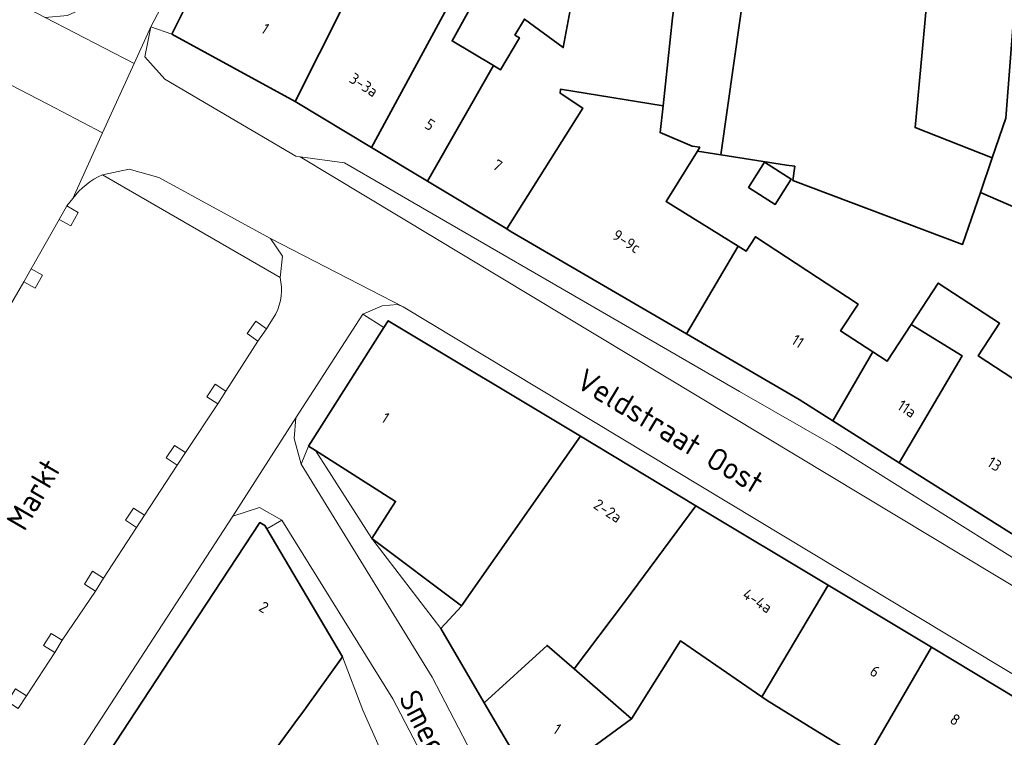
# Model space of a CAD drawing. Extents: x 184422 to 188298, y 343471 to 350189.
# Tile 426 of 513: x 187113 to 187192, y 349142 to 349200. Entities that reach past the tile are written whole.
import ezdxf
from ezdxf.enums import TextEntityAlignment as Align

# ---------------------------------------------------------------- set-up
doc = ezdxf.new("R2010")
doc.units = 0
for name, color, linetype, lineweight in [('B-WA-GR-BEPLANTING_CULTUUR_HEESTERS-GV', 252, 'Continuous', 18), ('B-WA-OG-TERREIN_ERF-GV', 252, 'Continuous', 18), ('B-WA-OG-TOPOGRAFIE-T18', 252, 'Continuous', 18), ('B-WA-VH-VERHARDING_OPEN-GV', 252, 'Continuous', 18), ('B-WA-VH-VERHARDING_SIERBESTRATING-GV', 252, 'Continuous', 18), ('B-WA-VH-VERHARDING_STRAATBAKSTEEN-GV', 252, 'Continuous', 18), ('B-WE-OG-BEBOUWING-GV', 250, 'Continuous', 35), ('B-WE-OG-BEBOUWING-T18', 10, 'Continuous', 18)]:
    doc.layers.add(name, color=color, linetype=linetype, lineweight=lineweight)
doc.styles.add('NLCS-ISO-M1000-T18', font='NLCS-ISO.ttf', dxfattribs={"height": 1.8})
doc.styles.add('NLCS-ISO-M500-T18', font='NLCS-ISO.ttf', dxfattribs={"height": 0.9})

msp = doc.modelspace()

# ---------------------------------------------------------------- linework, layer by layer
at = {"layer": 'B-WA-GR-BEPLANTING_CULTUUR_HEESTERS-GV', "flags": 128}
for points in [[(187116.423, 349184.774), (187115.817, 349183.696), (187116.733, 349183.182), (187117.339, 349184.26)], [(187116.423, 349184.774), (187115.817, 349183.696), (187116.733, 349183.182), (187117.339, 349184.26)], [(187116.423, 349184.774), (187115.817, 349183.696), (187116.733, 349183.182), (187117.339, 349184.26)], [(187113.55, 349179.72), (187112.969, 349178.68), (187113.886, 349178.169), (187114.466, 349179.208)], [(187113.55, 349179.72), (187112.969, 349178.68), (187113.886, 349178.169), (187114.466, 349179.208)], [(187113.55, 349179.72), (187112.969, 349178.68), (187113.886, 349178.169), (187114.466, 349179.208)], [(187131.774, 349173.901), (187132.48, 349174.898), (187131.622, 349175.505), (187130.917, 349174.507)], [(187131.774, 349173.901), (187132.48, 349174.898), (187131.622, 349175.505), (187130.917, 349174.507)], [(187131.774, 349173.901), (187132.48, 349174.898), (187131.622, 349175.505), (187130.917, 349174.507)], [(187128.556, 349168.853), (187129.225, 349169.886), (187128.344, 349170.457), (187127.675, 349169.423)], [(187128.556, 349168.853), (187129.225, 349169.886), (187128.344, 349170.457), (187127.675, 349169.423)], [(187128.556, 349168.853), (187129.225, 349169.886), (187128.344, 349170.457), (187127.675, 349169.423)], [(187125.297, 349163.938), (187125.968, 349164.939), (187125.096, 349165.524), (187124.424, 349164.522)], [(187125.297, 349163.938), (187125.968, 349164.939), (187125.096, 349165.524), (187124.424, 349164.522)], [(187125.297, 349163.938), (187125.968, 349164.939), (187125.096, 349165.524), (187124.424, 349164.522)], [(187122.025, 349158.929), (187122.662, 349159.908), (187121.782, 349160.481), (187121.145, 349159.501)], [(187122.025, 349158.929), (187122.662, 349159.908), (187121.782, 349160.481), (187121.145, 349159.501)], [(187122.025, 349158.929), (187122.662, 349159.908), (187121.782, 349160.481), (187121.145, 349159.501)], [(187117.842, 349154.365), (187118.733, 349153.809), (187119.385, 349154.853), (187118.494, 349155.409)], [(187117.842, 349154.365), (187118.733, 349153.809), (187119.385, 349154.853), (187118.494, 349155.409)], [(187117.842, 349154.365), (187118.733, 349153.809), (187119.385, 349154.853), (187118.494, 349155.409)], [(187115.45, 349148.869), (187116.059, 349149.851), (187115.166, 349150.404), (187114.558, 349149.422)], [(187115.45, 349148.869), (187116.059, 349149.851), (187115.166, 349150.404), (187114.558, 349149.422)], [(187115.45, 349148.869), (187116.059, 349149.851), (187115.166, 349150.404), (187114.558, 349149.422)], [(187111.641, 349144.94), (187112.52, 349144.366), (187113.181, 349145.379), (187112.302, 349145.953)], [(187111.641, 349144.94), (187112.52, 349144.366), (187113.181, 349145.379), (187112.302, 349145.953)], [(187111.641, 349144.94), (187112.52, 349144.366), (187113.181, 349145.379), (187112.302, 349145.953)]]:
    msp.add_lwpolyline(points, close=True, dxfattribs=at)
at = {"layer": 'B-WA-OG-TERREIN_ERF-GV', "flags": 128}
for points in [[(187147.411, 349198.045), (187150.737, 349196.063), (187151.296, 349195.73), (187152.825, 349198.297), (187152.46, 349198.514), (187153.227, 349199.802), (187156.353, 349197.512), (187156.9, 349200.517), (187157.795, 349205.436), (187156.012, 349205.753), (187155.906, 349205.332), (187141.992, 349207.385), (187140.489, 349204.966), (187140.671, 349204.869), (187147.344, 349201.296), (187148.777, 349200.529)], [(187147.411, 349198.045), (187150.737, 349196.063), (187151.296, 349195.73), (187152.825, 349198.297), (187152.46, 349198.514), (187153.227, 349199.802), (187156.353, 349197.512), (187156.9, 349200.517), (187157.795, 349205.436), (187156.012, 349205.753), (187155.906, 349205.332), (187141.992, 349207.385), (187140.489, 349204.966), (187140.671, 349204.869), (187147.344, 349201.296), (187148.777, 349200.529)], [(187147.411, 349198.045), (187150.737, 349196.063), (187151.296, 349195.73), (187152.825, 349198.297), (187152.46, 349198.514), (187153.227, 349199.802), (187156.353, 349197.512), (187156.9, 349200.517), (187157.795, 349205.436), (187156.012, 349205.753), (187155.906, 349205.332), (187141.992, 349207.385), (187140.489, 349204.966), (187140.671, 349204.869), (187147.344, 349201.296), (187148.777, 349200.529)], [(187142.869, 349161.016), (187136.413, 349165.124), (187140.963, 349158.024)], [(187142.869, 349161.016), (187136.413, 349165.124), (187140.963, 349158.024)], [(187142.869, 349161.016), (187136.413, 349165.124), (187140.963, 349158.024)], [(187140.963, 349158.024), (187146.492, 349150.8), (187148.16, 349152.604), (187148.174, 349152.619)], [(187140.963, 349158.024), (187146.492, 349150.8), (187148.16, 349152.604), (187148.174, 349152.619)], [(187140.963, 349158.024), (187146.492, 349150.8), (187148.16, 349152.604), (187148.174, 349152.619)]]:
    msp.add_lwpolyline(points, close=True, dxfattribs=at)
for points in [[(187185.667, 349202.128), (187185.21, 349197.149), (187184.653, 349191.077), (187190.846, 349188.645), (187191.937, 349191.842), (187192.699, 349201.554)], [(187185.667, 349202.128), (187185.21, 349197.149), (187184.653, 349191.077), (187190.846, 349188.645), (187191.937, 349191.842), (187192.699, 349201.554)], [(187185.667, 349202.128), (187185.21, 349197.149), (187184.653, 349191.077), (187190.846, 349188.645), (187191.937, 349191.842), (187192.699, 349201.554)], [(187197.199, 349182.696), (187189.899, 349185.868), (187188.473, 349181.687), (187174.808, 349186.829), (187174.965, 349187.96), (187174.315, 349188.062), (187169.026, 349188.895), (187167.137, 349189.192), (187164.618, 349185.128), (187170.426, 349181.529), (187171.053, 349181.14), (187171.807, 349182.292), (187180.07, 349176.89), (187178.658, 349174.73), (187181.255, 349173.032), (187182.402, 349172.282), (187184.332, 349175.234), (187186.516, 349178.575), (187191.452, 349175.348), (187189.734, 349172.721), (187198.699, 349166.861)], [(187197.199, 349182.696), (187189.899, 349185.868), (187188.473, 349181.687), (187174.808, 349186.829), (187174.965, 349187.96), (187174.315, 349188.062), (187169.026, 349188.895), (187167.137, 349189.192), (187164.618, 349185.128), (187170.426, 349181.529), (187171.053, 349181.14), (187171.807, 349182.292), (187180.07, 349176.89), (187178.658, 349174.73), (187181.255, 349173.032), (187182.402, 349172.282), (187184.332, 349175.234), (187186.516, 349178.575), (187191.452, 349175.348), (187189.734, 349172.721), (187198.699, 349166.861)], [(187197.199, 349182.696), (187189.899, 349185.868), (187188.473, 349181.687), (187174.808, 349186.829), (187174.965, 349187.96), (187174.315, 349188.062), (187169.026, 349188.895), (187167.137, 349189.192), (187164.618, 349185.128), (187170.426, 349181.529), (187171.053, 349181.14), (187171.807, 349182.292), (187180.07, 349176.89), (187178.658, 349174.73), (187181.255, 349173.032), (187182.402, 349172.282), (187184.332, 349175.234), (187186.516, 349178.575), (187191.452, 349175.348), (187189.734, 349172.721), (187198.699, 349166.861)], [(187180.65, 349140.158), (187176.471, 349142.706), (187172.754, 349145.008), (187172.313, 349145.312), (187165.791, 349149.802), (187163.242, 349145.769), (187161.83, 349143.539), (187154.085, 349137.85)], [(187180.65, 349140.158), (187176.471, 349142.706), (187172.754, 349145.008), (187172.313, 349145.312), (187165.791, 349149.802), (187163.242, 349145.769), (187161.83, 349143.539), (187154.085, 349137.85)], [(187180.65, 349140.158), (187176.471, 349142.706), (187172.754, 349145.008), (187172.313, 349145.312), (187165.791, 349149.802), (187163.242, 349145.769), (187161.83, 349143.539), (187154.085, 349137.85)], [(187144.718, 349134.174), (187140.233, 349144.228), (187138.594, 349148.521), (187135.67, 349144.446), (187135.474, 349144.178), (187135.055, 349143.608), (187127.939, 349133.921)], [(187144.718, 349134.174), (187140.233, 349144.228), (187138.594, 349148.521), (187135.67, 349144.446), (187135.474, 349144.178), (187135.055, 349143.608), (187127.939, 349133.921)], [(187144.718, 349134.174), (187140.233, 349144.228), (187138.594, 349148.521), (187135.67, 349144.446), (187135.474, 349144.178), (187135.055, 349143.608), (187127.939, 349133.921)]]:
    msp.add_lwpolyline(points, dxfattribs=at)
at = {"layer": 'B-WA-VH-VERHARDING_OPEN-GV', "flags": 128}
msp.add_lwpolyline([(187133.582, 349179.028), (187133.783, 349180.726), (187132.792, 349182.149), (187123.811, 349187.059), (187121.438, 349187.736), (187119.296, 349187.267)], close=True, dxfattribs=at)
msp.add_lwpolyline([(187133.582, 349179.028), (187133.783, 349180.726), (187132.792, 349182.149), (187123.811, 349187.059), (187121.438, 349187.736), (187119.296, 349187.267)], close=True, dxfattribs=at)
msp.add_lwpolyline([(187133.582, 349179.028), (187133.783, 349180.726), (187132.792, 349182.149), (187123.811, 349187.059), (187121.438, 349187.736), (187119.296, 349187.267)], close=True, dxfattribs=at)
at = {"layer": 'B-WA-VH-VERHARDING_OPEN-GV'}
for points in [[(187119.296, 349187.267, 0.136266), (187116.896, 349185.374)], [(187119.296, 349187.267, 0.136266), (187116.896, 349185.374)], [(187119.296, 349187.267, 0.136266), (187116.896, 349185.374)], [(187133.233, 349176.107, 0.170213), (187133.582, 349179.028)], [(187133.233, 349176.107, 0.170213), (187133.582, 349179.028)], [(187133.233, 349176.107, 0.170213), (187133.582, 349179.028)]]:
    msp.add_lwpolyline(points, format="xyb", dxfattribs=at)
at = {"layer": 'B-WA-VH-VERHARDING_OPEN-GV', "flags": 128}
for points in [[(187133.582, 349179.028), (187119.296, 349187.267)], [(187133.582, 349179.028), (187119.296, 349187.267)], [(187133.582, 349179.028), (187119.296, 349187.267)], [(187116.896, 349185.374), (187116.423, 349184.774), (187117.339, 349184.26), (187116.733, 349183.182), (187115.817, 349183.696), (187113.55, 349179.72), (187114.466, 349179.208), (187113.886, 349178.169), (187112.969, 349178.68), (187110.491, 349174.476)], [(187116.896, 349185.374), (187116.423, 349184.774), (187117.339, 349184.26), (187116.733, 349183.182), (187115.817, 349183.696), (187113.55, 349179.72), (187114.466, 349179.208), (187113.886, 349178.169), (187112.969, 349178.68), (187110.491, 349174.476)], [(187116.896, 349185.374), (187116.423, 349184.774), (187117.339, 349184.26), (187116.733, 349183.182), (187115.817, 349183.696), (187113.55, 349179.72), (187114.466, 349179.208), (187113.886, 349178.169), (187112.969, 349178.68), (187110.491, 349174.476)], [(187112.302, 349145.953), (187113.181, 349145.379), (187115.45, 349148.869), (187114.558, 349149.422), (187115.166, 349150.404), (187116.059, 349149.851), (187118.733, 349153.809), (187117.842, 349154.365), (187118.494, 349155.409), (187119.385, 349154.853), (187122.025, 349158.929), (187121.145, 349159.501), (187121.782, 349160.481), (187122.662, 349159.908), (187125.297, 349163.938), (187124.424, 349164.522), (187125.096, 349165.524), (187125.968, 349164.939), (187128.556, 349168.853), (187127.675, 349169.423), (187128.344, 349170.457), (187129.225, 349169.886), (187131.774, 349173.901), (187130.917, 349174.507), (187131.622, 349175.505), (187132.48, 349174.898), (187133.233, 349176.107)], [(187112.302, 349145.953), (187113.181, 349145.379), (187115.45, 349148.869), (187114.558, 349149.422), (187115.166, 349150.404), (187116.059, 349149.851), (187118.733, 349153.809), (187117.842, 349154.365), (187118.494, 349155.409), (187119.385, 349154.853), (187122.025, 349158.929), (187121.145, 349159.501), (187121.782, 349160.481), (187122.662, 349159.908), (187125.297, 349163.938), (187124.424, 349164.522), (187125.096, 349165.524), (187125.968, 349164.939), (187128.556, 349168.853), (187127.675, 349169.423), (187128.344, 349170.457), (187129.225, 349169.886), (187131.774, 349173.901), (187130.917, 349174.507), (187131.622, 349175.505), (187132.48, 349174.898), (187133.233, 349176.107)], [(187112.302, 349145.953), (187113.181, 349145.379), (187115.45, 349148.869), (187114.558, 349149.422), (187115.166, 349150.404), (187116.059, 349149.851), (187118.733, 349153.809), (187117.842, 349154.365), (187118.494, 349155.409), (187119.385, 349154.853), (187122.025, 349158.929), (187121.145, 349159.501), (187121.782, 349160.481), (187122.662, 349159.908), (187125.297, 349163.938), (187124.424, 349164.522), (187125.096, 349165.524), (187125.968, 349164.939), (187128.556, 349168.853), (187127.675, 349169.423), (187128.344, 349170.457), (187129.225, 349169.886), (187131.774, 349173.901), (187130.917, 349174.507), (187131.622, 349175.505), (187132.48, 349174.898), (187133.233, 349176.107)]]:
    msp.add_lwpolyline(points, dxfattribs=at)
at = {"layer": 'B-WA-VH-VERHARDING_SIERBESTRATING-GV', "flags": 128}
for points in [[(187109.742, 349195.619), (187115.5, 349192.633), (187116.016, 349192.366), (187119.303, 349190.661), (187121.835, 349196.224), (187114.674, 349199.938), (187104.141, 349205.41), (187094.107, 349210.187), (187068.223, 349220.519), (187026.523, 349233.09)], [(187109.742, 349195.619), (187115.5, 349192.633), (187116.016, 349192.366), (187119.303, 349190.661), (187121.835, 349196.224), (187114.674, 349199.938), (187104.141, 349205.41), (187094.107, 349210.187), (187068.223, 349220.519), (187026.523, 349233.09)], [(187109.742, 349195.619), (187115.5, 349192.633), (187116.016, 349192.366), (187119.303, 349190.661), (187121.835, 349196.224), (187114.674, 349199.938), (187104.141, 349205.41), (187094.107, 349210.187), (187068.223, 349220.519), (187026.523, 349233.09)], [(187199.056, 349150.298), (187135.182, 349188.727), (187134.849, 349188.771), (187124.305, 349194.981), (187122.701, 349196.758), (187123.174, 349199.166), (187121.835, 349196.224), (187119.303, 349190.661), (187116.896, 349185.374)], [(187199.056, 349150.298), (187135.182, 349188.727), (187134.849, 349188.771), (187124.305, 349194.981), (187122.701, 349196.758), (187123.174, 349199.166), (187121.835, 349196.224), (187119.303, 349190.661), (187116.896, 349185.374)], [(187199.056, 349150.298), (187135.182, 349188.727), (187134.849, 349188.771), (187124.305, 349194.981), (187122.701, 349196.758), (187123.174, 349199.166), (187121.835, 349196.224), (187119.303, 349190.661), (187116.896, 349185.374)], [(187097.959, 349152.619), (187098.197, 349153.151), (187098.882, 349154.285), (187100.915, 349157.844), (187101.537, 349158.908), (187103.941, 349163.036), (187104.554, 349164.06), (187106.86, 349168.118), (187107.515, 349169.284), (187109.929, 349173.36), (187110.491, 349174.476), (187112.969, 349178.68), (187113.55, 349179.72), (187115.817, 349183.696), (187116.423, 349184.774), (187116.896, 349185.374), (187119.303, 349190.661), (187116.016, 349192.366), (187115.5, 349192.633), (187109.742, 349195.619)], [(187097.959, 349152.619), (187098.197, 349153.151), (187098.882, 349154.285), (187100.915, 349157.844), (187101.537, 349158.908), (187103.941, 349163.036), (187104.554, 349164.06), (187106.86, 349168.118), (187107.515, 349169.284), (187109.929, 349173.36), (187110.491, 349174.476), (187112.969, 349178.68), (187113.55, 349179.72), (187115.817, 349183.696), (187116.423, 349184.774), (187116.896, 349185.374), (187119.303, 349190.661), (187116.016, 349192.366), (187115.5, 349192.633), (187109.742, 349195.619)], [(187097.959, 349152.619), (187098.197, 349153.151), (187098.882, 349154.285), (187100.915, 349157.844), (187101.537, 349158.908), (187103.941, 349163.036), (187104.554, 349164.06), (187106.86, 349168.118), (187107.515, 349169.284), (187109.929, 349173.36), (187110.491, 349174.476), (187112.969, 349178.68), (187113.55, 349179.72), (187115.817, 349183.696), (187116.423, 349184.774), (187116.896, 349185.374), (187119.303, 349190.661), (187116.016, 349192.366), (187115.5, 349192.633), (187109.742, 349195.619)], [(187111.119, 349190.7), (187108.507, 349186.282), (187108.789, 349186.156), (187096.376, 349164.781), (187088.042, 349150.128), (187096.71, 349143.904), (187106.123, 349139.289), (187113.92, 349135.466), (187129.785, 349159.842), (187134.844, 349167.745), (187140.237, 349176.06), (187141.781, 349176.756), (187143.013, 349176.858), (187143.471, 349176.659), (187132.792, 349182.149), (187133.783, 349180.726), (187133.582, 349179.028)], [(187111.119, 349190.7), (187108.507, 349186.282), (187108.789, 349186.156), (187096.376, 349164.781), (187088.042, 349150.128), (187096.71, 349143.904), (187106.123, 349139.289), (187113.92, 349135.466), (187129.785, 349159.842), (187134.844, 349167.745), (187140.237, 349176.06), (187141.781, 349176.756), (187143.013, 349176.858), (187143.471, 349176.659), (187132.792, 349182.149), (187133.783, 349180.726), (187133.582, 349179.028)], [(187111.119, 349190.7), (187108.507, 349186.282), (187108.789, 349186.156), (187096.376, 349164.781), (187088.042, 349150.128), (187096.71, 349143.904), (187106.123, 349139.289), (187113.92, 349135.466), (187129.785, 349159.842), (187134.844, 349167.745), (187140.237, 349176.06), (187141.781, 349176.756), (187143.013, 349176.858), (187143.471, 349176.659), (187132.792, 349182.149), (187133.783, 349180.726), (187133.582, 349179.028)], [(187119.296, 349187.267), (187121.438, 349187.736), (187123.811, 349187.059), (187132.792, 349182.149), (187143.471, 349176.659), (187195.934, 349145.065), (187196.236, 349145.304), (187196.286, 349146.175), (187199.056, 349150.298)], [(187119.296, 349187.267), (187121.438, 349187.736), (187123.811, 349187.059), (187132.792, 349182.149), (187143.471, 349176.659), (187195.934, 349145.065), (187196.236, 349145.304), (187196.286, 349146.175), (187199.056, 349150.298)], [(187119.296, 349187.267), (187121.438, 349187.736), (187123.811, 349187.059), (187132.792, 349182.149), (187143.471, 349176.659), (187195.934, 349145.065), (187196.236, 349145.304), (187196.286, 349146.175), (187199.056, 349150.298)], [(187133.233, 349176.107), (187132.48, 349174.898), (187131.774, 349173.901), (187129.225, 349169.886), (187128.556, 349168.853), (187125.968, 349164.939), (187125.297, 349163.938), (187122.662, 349159.908), (187122.025, 349158.929), (187119.385, 349154.853), (187118.733, 349153.809), (187116.059, 349149.851), (187115.45, 349148.869), (187113.181, 349145.379), (187112.52, 349144.366)], [(187133.233, 349176.107), (187132.48, 349174.898), (187131.774, 349173.901), (187129.225, 349169.886), (187128.556, 349168.853), (187125.968, 349164.939), (187125.297, 349163.938), (187122.662, 349159.908), (187122.025, 349158.929), (187119.385, 349154.853), (187118.733, 349153.809), (187116.059, 349149.851), (187115.45, 349148.869), (187113.181, 349145.379), (187112.52, 349144.366)], [(187133.233, 349176.107), (187132.48, 349174.898), (187131.774, 349173.901), (187129.225, 349169.886), (187128.556, 349168.853), (187125.968, 349164.939), (187125.297, 349163.938), (187122.662, 349159.908), (187122.025, 349158.929), (187119.385, 349154.853), (187118.733, 349153.809), (187116.059, 349149.851), (187115.45, 349148.869), (187113.181, 349145.379), (187112.52, 349144.366)]]:
    msp.add_lwpolyline(points, dxfattribs=at)
msp.add_lwpolyline([(187199.056, 349150.298), (187199.251, 349150.589), (187199.399, 349150.506), (187200.671, 349150.983), (187200.901, 349151.239), (187178.248, 349165.422), (187170.539, 349169.855), (187138.767, 349188.253), (187135.182, 349188.727)], close=True, dxfattribs=at)
msp.add_lwpolyline([(187199.056, 349150.298), (187199.251, 349150.589), (187199.399, 349150.506), (187200.671, 349150.983), (187200.901, 349151.239), (187178.248, 349165.422), (187170.539, 349169.855), (187138.767, 349188.253), (187135.182, 349188.727)], close=True, dxfattribs=at)
msp.add_lwpolyline([(187199.056, 349150.298), (187199.251, 349150.589), (187199.399, 349150.506), (187200.671, 349150.983), (187200.901, 349151.239), (187178.248, 349165.422), (187170.539, 349169.855), (187138.767, 349188.253), (187135.182, 349188.727)], close=True, dxfattribs=at)
at = {"layer": 'B-WA-VH-VERHARDING_SIERBESTRATING-GV'}
for points in [[(187116.896, 349185.374, -0.136266), (187119.296, 349187.267)], [(187116.896, 349185.374, -0.136266), (187119.296, 349187.267)], [(187116.896, 349185.374, -0.136266), (187119.296, 349187.267)], [(187133.582, 349179.028, -0.170213), (187133.233, 349176.107)], [(187133.582, 349179.028, -0.170213), (187133.233, 349176.107)], [(187133.582, 349179.028, -0.170213), (187133.233, 349176.107)]]:
    msp.add_lwpolyline(points, format="xyb", dxfattribs=at)
at = {"layer": 'B-WA-VH-VERHARDING_STRAATBAKSTEEN-GV', "flags": 128}
msp.add_lwpolyline([(187191.178, 349326.421), (187190.946, 349326.518), (187190.918, 349326.463), (187190.307, 349325.268), (187185.878, 349315.895), (187185.152, 349314.379), (187181.582, 349306.797), (187176.444, 349298.653), (187156.823, 349265.516), (187139.59, 349236.517), (187124.214, 349209.729), (187118.934, 349201.226), (187116.485, 349200.099), (187114.674, 349199.938), (187121.835, 349196.224), (187123.174, 349199.166), (187129.043, 349210.359), (187134.387, 349219.921), (187170.854, 349280.04), (187183.254, 349301.216), (187188.297, 349310.438), (187195.022, 349324.422), (187194.777, 349324.616)], dxfattribs=at)
msp.add_lwpolyline([(187191.178, 349326.421), (187190.946, 349326.518), (187190.918, 349326.463), (187190.307, 349325.268), (187185.878, 349315.895), (187185.152, 349314.379), (187181.582, 349306.797), (187176.444, 349298.653), (187156.823, 349265.516), (187139.59, 349236.517), (187124.214, 349209.729), (187118.934, 349201.226), (187116.485, 349200.099), (187114.674, 349199.938), (187121.835, 349196.224), (187123.174, 349199.166), (187129.043, 349210.359), (187134.387, 349219.921), (187170.854, 349280.04), (187183.254, 349301.216), (187188.297, 349310.438), (187195.022, 349324.422), (187194.777, 349324.616)], dxfattribs=at)
msp.add_lwpolyline([(187191.178, 349326.421), (187190.946, 349326.518), (187190.918, 349326.463), (187190.307, 349325.268), (187185.878, 349315.895), (187185.152, 349314.379), (187181.582, 349306.797), (187176.444, 349298.653), (187156.823, 349265.516), (187139.59, 349236.517), (187124.214, 349209.729), (187118.934, 349201.226), (187116.485, 349200.099), (187114.674, 349199.938), (187121.835, 349196.224), (187123.174, 349199.166), (187129.043, 349210.359), (187134.387, 349219.921), (187170.854, 349280.04), (187183.254, 349301.216), (187188.297, 349310.438), (187195.022, 349324.422), (187194.777, 349324.616)], dxfattribs=at)
for points in [[(187130.437, 349209.741), (187129.043, 349210.359), (187123.174, 349199.166), (187124.867, 349198.588), (187128.378, 349205.641), (187128.06, 349205.798), (187128.648, 349206.945), (187128.964, 349206.799)], [(187130.437, 349209.741), (187129.043, 349210.359), (187123.174, 349199.166), (187124.867, 349198.588), (187128.378, 349205.641), (187128.06, 349205.798), (187128.648, 349206.945), (187128.964, 349206.799)], [(187130.437, 349209.741), (187129.043, 349210.359), (187123.174, 349199.166), (187124.867, 349198.588), (187128.378, 349205.641), (187128.06, 349205.798), (187128.648, 349206.945), (187128.964, 349206.799)], [(187166.255, 349174.495), (187152.092, 349182.754), (187151.803, 349182.928), (187145.439, 349186.756), (187140.926, 349189.47), (187134.781, 349193.166), (187124.867, 349198.588), (187123.174, 349199.166), (187122.701, 349196.758), (187124.305, 349194.981), (187134.849, 349188.771), (187135.182, 349188.727), (187138.767, 349188.253), (187170.539, 349169.855), (187178.248, 349165.422), (187200.901, 349151.239), (187202.033, 349152.499), (187200.966, 349153.031), (187192.914, 349158.11), (187183.38, 349164.124), (187178.038, 349167.494), (187175.318, 349169.21)], [(187166.255, 349174.495), (187152.092, 349182.754), (187151.803, 349182.928), (187145.439, 349186.756), (187140.926, 349189.47), (187134.781, 349193.166), (187124.867, 349198.588), (187123.174, 349199.166), (187122.701, 349196.758), (187124.305, 349194.981), (187134.849, 349188.771), (187135.182, 349188.727), (187138.767, 349188.253), (187170.539, 349169.855), (187178.248, 349165.422), (187200.901, 349151.239), (187202.033, 349152.499), (187200.966, 349153.031), (187192.914, 349158.11), (187183.38, 349164.124), (187178.038, 349167.494), (187175.318, 349169.21)], [(187166.255, 349174.495), (187152.092, 349182.754), (187151.803, 349182.928), (187145.439, 349186.756), (187140.926, 349189.47), (187134.781, 349193.166), (187124.867, 349198.588), (187123.174, 349199.166), (187122.701, 349196.758), (187124.305, 349194.981), (187134.849, 349188.771), (187135.182, 349188.727), (187138.767, 349188.253), (187170.539, 349169.855), (187178.248, 349165.422), (187200.901, 349151.239), (187202.033, 349152.499), (187200.966, 349153.031), (187192.914, 349158.11), (187183.38, 349164.124), (187178.038, 349167.494), (187175.318, 349169.21)], [(187181.804, 349151.789), (187185.964, 349149.289), (187194.684, 349144.048), (187195.934, 349145.065), (187143.471, 349176.659), (187143.013, 349176.858), (187141.781, 349176.756), (187140.237, 349176.06), (187141.922, 349174.988), (187142.277, 349175.547), (187157.738, 349166.254), (187167.023, 349160.673), (187177.649, 349154.286)], [(187181.804, 349151.789), (187185.964, 349149.289), (187194.684, 349144.048), (187195.934, 349145.065), (187143.471, 349176.659), (187143.013, 349176.858), (187141.781, 349176.756), (187140.237, 349176.06), (187141.922, 349174.988), (187142.277, 349175.547), (187157.738, 349166.254), (187167.023, 349160.673), (187177.649, 349154.286)], [(187181.804, 349151.789), (187185.964, 349149.289), (187194.684, 349144.048), (187195.934, 349145.065), (187143.471, 349176.659), (187143.013, 349176.858), (187141.781, 349176.756), (187140.237, 349176.06), (187141.922, 349174.988), (187142.277, 349175.547), (187157.738, 349166.254), (187167.023, 349160.673), (187177.649, 349154.286)], [(187140.237, 349176.06), (187134.844, 349167.745), (187134.699, 349166.084), (187135.266, 349164.021), (187135.867, 349165.471), (187141.922, 349174.988)], [(187140.237, 349176.06), (187134.844, 349167.745), (187134.699, 349166.084), (187135.266, 349164.021), (187135.867, 349165.471), (187141.922, 349174.988)], [(187140.237, 349176.06), (187134.844, 349167.745), (187134.699, 349166.084), (187135.266, 349164.021), (187135.867, 349165.471), (187141.922, 349174.988)], [(187134.844, 349167.745), (187129.785, 349159.842), (187131.907, 349160.535), (187133.715, 349159.521), (187142.636, 349145.146), (187147.554, 349135.747), (187161.991, 349110.593), (187163.473, 349107.836), (187164.628, 349104.012), (187163.353, 349101.51), (187162.357, 349099.556), (187173.685, 349106.253), (187170.414, 349105.998), (187166.586, 349109.84), (187150.741, 349137.41), (187145.81, 349146.895), (187135.266, 349164.021), (187134.699, 349166.084)], [(187134.844, 349167.745), (187129.785, 349159.842), (187131.907, 349160.535), (187133.715, 349159.521), (187142.636, 349145.146), (187147.554, 349135.747), (187161.991, 349110.593), (187163.473, 349107.836), (187164.628, 349104.012), (187163.353, 349101.51), (187162.357, 349099.556), (187173.685, 349106.253), (187170.414, 349105.998), (187166.586, 349109.84), (187150.741, 349137.41), (187145.81, 349146.895), (187135.266, 349164.021), (187134.699, 349166.084)], [(187134.844, 349167.745), (187129.785, 349159.842), (187131.907, 349160.535), (187133.715, 349159.521), (187142.636, 349145.146), (187147.554, 349135.747), (187161.991, 349110.593), (187163.473, 349107.836), (187164.628, 349104.012), (187163.353, 349101.51), (187162.357, 349099.556), (187173.685, 349106.253), (187170.414, 349105.998), (187166.586, 349109.84), (187150.741, 349137.41), (187145.81, 349146.895), (187135.266, 349164.021), (187134.699, 349166.084)], [(187169.867, 349111.727), (187166.637, 349117.083), (187163.046, 349123.038), (187160.891, 349126.611), (187158.448, 349130.662), (187157.924, 349131.611), (187157.759, 349131.554), (187157.481, 349132.004), (187156.085, 349134.307), (187155.798, 349134.77), (187155.938, 349134.851), (187154.085, 349137.85), (187150.003, 349144.811), (187146.492, 349150.8), (187140.963, 349158.024), (187136.413, 349165.124), (187135.867, 349165.471), (187135.266, 349164.021), (187145.81, 349146.895), (187150.741, 349137.41), (187166.586, 349109.84), (187170.414, 349105.998), (187173.685, 349106.253), (187172.356, 349107.496)], [(187169.867, 349111.727), (187166.637, 349117.083), (187163.046, 349123.038), (187160.891, 349126.611), (187158.448, 349130.662), (187157.924, 349131.611), (187157.759, 349131.554), (187157.481, 349132.004), (187156.085, 349134.307), (187155.798, 349134.77), (187155.938, 349134.851), (187154.085, 349137.85), (187150.003, 349144.811), (187146.492, 349150.8), (187140.963, 349158.024), (187136.413, 349165.124), (187135.867, 349165.471), (187135.266, 349164.021), (187145.81, 349146.895), (187150.741, 349137.41), (187166.586, 349109.84), (187170.414, 349105.998), (187173.685, 349106.253), (187172.356, 349107.496)], [(187169.867, 349111.727), (187166.637, 349117.083), (187163.046, 349123.038), (187160.891, 349126.611), (187158.448, 349130.662), (187157.924, 349131.611), (187157.759, 349131.554), (187157.481, 349132.004), (187156.085, 349134.307), (187155.798, 349134.77), (187155.938, 349134.851), (187154.085, 349137.85), (187150.003, 349144.811), (187146.492, 349150.8), (187140.963, 349158.024), (187136.413, 349165.124), (187135.867, 349165.471), (187135.266, 349164.021), (187145.81, 349146.895), (187150.741, 349137.41), (187166.586, 349109.84), (187170.414, 349105.998), (187173.685, 349106.253), (187172.356, 349107.496)], [(187115.449, 349134.214), (187119.233, 349139.968), (187126.401, 349150.869), (187131.955, 349159.314), (187132.36, 349159.081), (187132.518, 349158.814), (187133.715, 349159.521), (187131.907, 349160.535), (187129.785, 349159.842), (187113.92, 349135.466)], [(187115.449, 349134.214), (187119.233, 349139.968), (187126.401, 349150.869), (187131.955, 349159.314), (187132.36, 349159.081), (187132.518, 349158.814), (187133.715, 349159.521), (187131.907, 349160.535), (187129.785, 349159.842), (187113.92, 349135.466)], [(187115.449, 349134.214), (187119.233, 349139.968), (187126.401, 349150.869), (187131.955, 349159.314), (187132.36, 349159.081), (187132.518, 349158.814), (187133.715, 349159.521), (187131.907, 349160.535), (187129.785, 349159.842), (187113.92, 349135.466)], [(187138.594, 349148.521), (187140.233, 349144.228), (187144.718, 349134.174), (187147.501, 349128.811), (187157.829, 349110.856), (187158.254, 349109.458), (187161.991, 349110.593), (187147.554, 349135.747), (187142.636, 349145.146), (187133.715, 349159.521), (187132.518, 349158.814)], [(187138.594, 349148.521), (187140.233, 349144.228), (187144.718, 349134.174), (187147.501, 349128.811), (187157.829, 349110.856), (187158.254, 349109.458), (187161.991, 349110.593), (187147.554, 349135.747), (187142.636, 349145.146), (187133.715, 349159.521), (187132.518, 349158.814)], [(187138.594, 349148.521), (187140.233, 349144.228), (187144.718, 349134.174), (187147.501, 349128.811), (187157.829, 349110.856), (187158.254, 349109.458), (187161.991, 349110.593), (187147.554, 349135.747), (187142.636, 349145.146), (187133.715, 349159.521), (187132.518, 349158.814)]]:
    msp.add_lwpolyline(points, close=True, dxfattribs=at)
at = {"layer": 'B-WE-OG-BEBOUWING-GV', "flags": 128}
for points in [[(187134.781, 349193.166), (187140.671, 349204.869), (187140.489, 349204.966), (187141.992, 349207.385), (187142.01, 349207.517), (187130.437, 349209.741), (187128.964, 349206.799), (187128.648, 349206.945), (187128.06, 349205.798), (187128.378, 349205.641), (187124.867, 349198.588)], [(187134.781, 349193.166), (187140.671, 349204.869), (187140.489, 349204.966), (187141.992, 349207.385), (187142.01, 349207.517), (187130.437, 349209.741), (187128.964, 349206.799), (187128.648, 349206.945), (187128.06, 349205.798), (187128.378, 349205.641), (187124.867, 349198.588)], [(187134.781, 349193.166), (187140.671, 349204.869), (187140.489, 349204.966), (187141.992, 349207.385), (187142.01, 349207.517), (187130.437, 349209.741), (187128.964, 349206.799), (187128.648, 349206.945), (187128.06, 349205.798), (187128.378, 349205.641), (187124.867, 349198.588)], [(187157.916, 349192.644), (187156.11, 349193.831), (187156.12, 349194.161), (187164.381, 349192.811), (187165.132, 349199.913), (187165.736, 349203.991), (187157.795, 349205.436), (187156.9, 349200.517), (187156.353, 349197.512), (187153.227, 349199.802), (187152.46, 349198.514), (187152.825, 349198.297), (187151.296, 349195.73), (187150.737, 349196.063), (187145.439, 349186.756), (187151.803, 349182.928)], [(187157.916, 349192.644), (187156.11, 349193.831), (187156.12, 349194.161), (187164.381, 349192.811), (187165.132, 349199.913), (187165.736, 349203.991), (187157.795, 349205.436), (187156.9, 349200.517), (187156.353, 349197.512), (187153.227, 349199.802), (187152.46, 349198.514), (187152.825, 349198.297), (187151.296, 349195.73), (187150.737, 349196.063), (187145.439, 349186.756), (187151.803, 349182.928)], [(187157.916, 349192.644), (187156.11, 349193.831), (187156.12, 349194.161), (187164.381, 349192.811), (187165.132, 349199.913), (187165.736, 349203.991), (187157.795, 349205.436), (187156.9, 349200.517), (187156.353, 349197.512), (187153.227, 349199.802), (187152.46, 349198.514), (187152.825, 349198.297), (187151.296, 349195.73), (187150.737, 349196.063), (187145.439, 349186.756), (187151.803, 349182.928)], [(187140.926, 349189.47), (187147.344, 349201.296), (187140.671, 349204.869), (187134.781, 349193.166)], [(187140.926, 349189.47), (187147.344, 349201.296), (187140.671, 349204.869), (187134.781, 349193.166)], [(187140.926, 349189.47), (187147.344, 349201.296), (187140.671, 349204.869), (187134.781, 349193.166)], [(187166.121, 349203.921), (187165.736, 349203.991), (187165.132, 349199.913), (187164.381, 349192.811), (187164.144, 349190.673), (187166.712, 349189.589), (187167.324, 349189.493), (187167.137, 349189.192), (187169.026, 349188.895), (187171.092, 349203.465)], [(187166.121, 349203.921), (187165.736, 349203.991), (187165.132, 349199.913), (187164.381, 349192.811), (187164.144, 349190.673), (187166.712, 349189.589), (187167.324, 349189.493), (187167.137, 349189.192), (187169.026, 349188.895), (187171.092, 349203.465)], [(187166.121, 349203.921), (187165.736, 349203.991), (187165.132, 349199.913), (187164.381, 349192.811), (187164.144, 349190.673), (187166.712, 349189.589), (187167.324, 349189.493), (187167.137, 349189.192), (187169.026, 349188.895), (187171.092, 349203.465)], [(187185.667, 349202.128), (187171.092, 349203.465), (187169.026, 349188.895), (187174.315, 349188.062), (187174.965, 349187.96), (187174.808, 349186.829), (187188.473, 349181.687), (187189.899, 349185.868), (187190.846, 349188.645), (187184.653, 349191.077), (187185.21, 349197.149)], [(187185.667, 349202.128), (187171.092, 349203.465), (187169.026, 349188.895), (187174.315, 349188.062), (187174.965, 349187.96), (187174.808, 349186.829), (187188.473, 349181.687), (187189.899, 349185.868), (187190.846, 349188.645), (187184.653, 349191.077), (187185.21, 349197.149)], [(187185.667, 349202.128), (187171.092, 349203.465), (187169.026, 349188.895), (187174.315, 349188.062), (187174.965, 349187.96), (187174.808, 349186.829), (187188.473, 349181.687), (187189.899, 349185.868), (187190.846, 349188.645), (187184.653, 349191.077), (187185.21, 349197.149)], [(187145.439, 349186.756), (187150.737, 349196.063), (187147.411, 349198.045), (187148.777, 349200.529), (187147.344, 349201.296), (187140.926, 349189.47)], [(187145.439, 349186.756), (187150.737, 349196.063), (187147.411, 349198.045), (187148.777, 349200.529), (187147.344, 349201.296), (187140.926, 349189.47)], [(187145.439, 349186.756), (187150.737, 349196.063), (187147.411, 349198.045), (187148.777, 349200.529), (187147.344, 349201.296), (187140.926, 349189.47)], [(187201.92, 349191.059), (187202.64, 349200.774), (187192.699, 349201.554), (187191.937, 349191.842), (187190.846, 349188.645), (187189.899, 349185.868), (187197.199, 349182.696), (187198.95, 349191.292)], [(187201.92, 349191.059), (187202.64, 349200.774), (187192.699, 349201.554), (187191.937, 349191.842), (187190.846, 349188.645), (187189.899, 349185.868), (187197.199, 349182.696), (187198.95, 349191.292)], [(187201.92, 349191.059), (187202.64, 349200.774), (187192.699, 349201.554), (187191.937, 349191.842), (187190.846, 349188.645), (187189.899, 349185.868), (187197.199, 349182.696), (187198.95, 349191.292)], [(187167.137, 349189.192), (187167.324, 349189.493), (187166.712, 349189.589), (187164.144, 349190.673), (187164.381, 349192.811), (187156.12, 349194.161), (187156.11, 349193.831), (187157.916, 349192.644), (187151.803, 349182.928), (187152.092, 349182.754), (187166.255, 349174.495), (187170.426, 349181.529), (187164.618, 349185.128)], [(187167.137, 349189.192), (187167.324, 349189.493), (187166.712, 349189.589), (187164.144, 349190.673), (187164.381, 349192.811), (187156.12, 349194.161), (187156.11, 349193.831), (187157.916, 349192.644), (187151.803, 349182.928), (187152.092, 349182.754), (187166.255, 349174.495), (187170.426, 349181.529), (187164.618, 349185.128)], [(187167.137, 349189.192), (187167.324, 349189.493), (187166.712, 349189.589), (187164.144, 349190.673), (187164.381, 349192.811), (187156.12, 349194.161), (187156.11, 349193.831), (187157.916, 349192.644), (187151.803, 349182.928), (187152.092, 349182.754), (187166.255, 349174.495), (187170.426, 349181.529), (187164.618, 349185.128)], [(187172.549, 349188.297), (187171.257, 349186.263), (187173.399, 349184.903), (187174.691, 349186.937)], [(187172.549, 349188.297), (187171.257, 349186.263), (187173.399, 349184.903), (187174.691, 349186.937)], [(187172.549, 349188.297), (187171.257, 349186.263), (187173.399, 349184.903), (187174.691, 349186.937)], [(187166.255, 349174.495), (187175.318, 349169.21), (187178.038, 349167.494), (187181.255, 349173.032), (187178.658, 349174.73), (187180.07, 349176.89), (187171.807, 349182.292), (187171.053, 349181.14), (187170.426, 349181.529)], [(187166.255, 349174.495), (187175.318, 349169.21), (187178.038, 349167.494), (187181.255, 349173.032), (187178.658, 349174.73), (187180.07, 349176.89), (187171.807, 349182.292), (187171.053, 349181.14), (187170.426, 349181.529)], [(187166.255, 349174.495), (187175.318, 349169.21), (187178.038, 349167.494), (187181.255, 349173.032), (187178.658, 349174.73), (187180.07, 349176.89), (187171.807, 349182.292), (187171.053, 349181.14), (187170.426, 349181.529)], [(187198.699, 349166.861), (187189.734, 349172.721), (187191.452, 349175.348), (187186.516, 349178.575), (187184.332, 349175.234), (187188.425, 349172.734), (187183.38, 349164.124), (187192.914, 349158.11), (187198.429, 349166.452)], [(187198.699, 349166.861), (187189.734, 349172.721), (187191.452, 349175.348), (187186.516, 349178.575), (187184.332, 349175.234), (187188.425, 349172.734), (187183.38, 349164.124), (187192.914, 349158.11), (187198.429, 349166.452)], [(187198.699, 349166.861), (187189.734, 349172.721), (187191.452, 349175.348), (187186.516, 349178.575), (187184.332, 349175.234), (187188.425, 349172.734), (187183.38, 349164.124), (187192.914, 349158.11), (187198.429, 349166.452)], [(187136.413, 349165.124), (187142.869, 349161.016), (187140.963, 349158.024), (187148.174, 349152.619), (187157.738, 349166.254), (187142.277, 349175.547), (187141.922, 349174.988), (187135.867, 349165.471)], [(187136.413, 349165.124), (187142.869, 349161.016), (187140.963, 349158.024), (187148.174, 349152.619), (187157.738, 349166.254), (187142.277, 349175.547), (187141.922, 349174.988), (187135.867, 349165.471)], [(187136.413, 349165.124), (187142.869, 349161.016), (187140.963, 349158.024), (187148.174, 349152.619), (187157.738, 349166.254), (187142.277, 349175.547), (187141.922, 349174.988), (187135.867, 349165.471)], [(187178.038, 349167.494), (187183.38, 349164.124), (187188.425, 349172.734), (187184.332, 349175.234), (187182.402, 349172.282), (187181.255, 349173.032)], [(187178.038, 349167.494), (187183.38, 349164.124), (187188.425, 349172.734), (187184.332, 349175.234), (187182.402, 349172.282), (187181.255, 349173.032)], [(187178.038, 349167.494), (187183.38, 349164.124), (187188.425, 349172.734), (187184.332, 349175.234), (187182.402, 349172.282), (187181.255, 349173.032)], [(187157.738, 349166.254), (187148.174, 349152.619), (187148.16, 349152.604), (187146.492, 349150.8), (187150.003, 349144.811), (187155.05, 349149.437), (187157.24, 349147.564), (187161.287, 349152.905), (187167.023, 349160.673)], [(187157.738, 349166.254), (187148.174, 349152.619), (187148.16, 349152.604), (187146.492, 349150.8), (187150.003, 349144.811), (187155.05, 349149.437), (187157.24, 349147.564), (187161.287, 349152.905), (187167.023, 349160.673)], [(187157.738, 349166.254), (187148.174, 349152.619), (187148.16, 349152.604), (187146.492, 349150.8), (187150.003, 349144.811), (187155.05, 349149.437), (187157.24, 349147.564), (187161.287, 349152.905), (187167.023, 349160.673)], [(187157.24, 349147.564), (187161.83, 349143.539), (187163.242, 349145.769), (187165.791, 349149.802), (187172.313, 349145.312), (187177.649, 349154.286), (187167.023, 349160.673), (187161.287, 349152.905)], [(187157.24, 349147.564), (187161.83, 349143.539), (187163.242, 349145.769), (187165.791, 349149.802), (187172.313, 349145.312), (187177.649, 349154.286), (187167.023, 349160.673), (187161.287, 349152.905)], [(187157.24, 349147.564), (187161.83, 349143.539), (187163.242, 349145.769), (187165.791, 349149.802), (187172.313, 349145.312), (187177.649, 349154.286), (187167.023, 349160.673), (187161.287, 349152.905)], [(187127.922, 349133.897), (187127.939, 349133.921), (187135.055, 349143.608), (187135.474, 349144.178), (187135.67, 349144.446), (187138.594, 349148.521), (187132.518, 349158.814), (187132.36, 349159.081), (187131.955, 349159.314), (187126.401, 349150.869), (187119.233, 349139.968), (187126.857, 349134.672)], [(187127.922, 349133.897), (187127.939, 349133.921), (187135.055, 349143.608), (187135.474, 349144.178), (187135.67, 349144.446), (187138.594, 349148.521), (187132.518, 349158.814), (187132.36, 349159.081), (187131.955, 349159.314), (187126.401, 349150.869), (187119.233, 349139.968), (187126.857, 349134.672)], [(187127.922, 349133.897), (187127.939, 349133.921), (187135.055, 349143.608), (187135.474, 349144.178), (187135.67, 349144.446), (187138.594, 349148.521), (187132.518, 349158.814), (187132.36, 349159.081), (187131.955, 349159.314), (187126.401, 349150.869), (187119.233, 349139.968), (187126.857, 349134.672)], [(187176.471, 349142.706), (187180.65, 349140.158), (187185.964, 349149.289), (187181.804, 349151.789), (187177.649, 349154.286), (187172.313, 349145.312), (187172.754, 349145.008)], [(187176.471, 349142.706), (187180.65, 349140.158), (187185.964, 349149.289), (187181.804, 349151.789), (187177.649, 349154.286), (187172.313, 349145.312), (187172.754, 349145.008)], [(187176.471, 349142.706), (187180.65, 349140.158), (187185.964, 349149.289), (187181.804, 349151.789), (187177.649, 349154.286), (187172.313, 349145.312), (187172.754, 349145.008)], [(187157.24, 349147.564), (187155.05, 349149.437), (187150.003, 349144.811), (187154.085, 349137.85), (187161.83, 349143.539)], [(187157.24, 349147.564), (187155.05, 349149.437), (187150.003, 349144.811), (187154.085, 349137.85), (187161.83, 349143.539)], [(187157.24, 349147.564), (187155.05, 349149.437), (187150.003, 349144.811), (187154.085, 349137.85), (187161.83, 349143.539)], [(187185.964, 349149.289), (187180.65, 349140.158), (187182.009, 349139.106), (187179.344, 349135.663), (187180.094, 349135.159), (187186.626, 349130.763), (187186.682, 349130.855), (187194.684, 349144.048)], [(187185.964, 349149.289), (187180.65, 349140.158), (187182.009, 349139.106), (187179.344, 349135.663), (187180.094, 349135.159), (187186.626, 349130.763), (187186.682, 349130.855), (187194.684, 349144.048)], [(187185.964, 349149.289), (187180.65, 349140.158), (187182.009, 349139.106), (187179.344, 349135.663), (187180.094, 349135.159), (187186.626, 349130.763), (187186.682, 349130.855), (187194.684, 349144.048)]]:
    msp.add_lwpolyline(points, close=True, dxfattribs=at)

# ---------------------------------------------------------------- texts
at = {"layer": 'B-WA-OG-TOPOGRAFIE-T18', "style": 'NLCS-ISO-M1000-T18'}
for s, rotation, p in [('Veldstraat Oost', 329, (187164.957, 349166.679)), ('Veldstraat Oost', 329, (187164.957, 349166.679)), ('Veldstraat Oost', 329, (187164.957, 349166.679)), ('Markt', 59.9, (187113.757, 349161.586)), ('Markt', 59.9, (187113.757, 349161.586)), ('Markt', 59.9, (187113.757, 349161.586)), ('Smeestraat', 297.5, (187146.581, 349140.402)), ('Smeestraat', 297.5, (187146.581, 349140.402)), ('Smeestraat', 297.5, (187146.581, 349140.402))]:
    msp.add_text(s, height=1.8, rotation=rotation, dxfattribs=at).set_placement(p, align=Align.MIDDLE)
at = {"layer": 'B-WE-OG-BEBOUWING-T18', "style": 'NLCS-ISO-M500-T18'}
for s, p in [('1', (187132.386, 349199.035)), ('1', (187132.386, 349199.035)), ('1', (187132.386, 349199.035)), ('3-3a', (187140.303, 349194.513)), ('3-3a', (187140.303, 349194.513)), ('3-3a', (187140.303, 349194.513)), ('5', (187145.631, 349191.308)), ('5', (187145.631, 349191.308)), ('5', (187145.631, 349191.308)), ('7', (187151.069, 349188.037)), ('7', (187151.069, 349188.037)), ('7', (187151.069, 349188.037)), ('9-9c', (187161.446, 349181.93)), ('9-9c', (187161.446, 349181.93)), ('9-9c', (187161.446, 349181.93)), ('11', (187175.219, 349173.898)), ('11', (187175.219, 349173.898)), ('11', (187175.219, 349173.898)), ('11a', (187183.991, 349168.468)), ('11a', (187183.991, 349168.468)), ('11a', (187183.991, 349168.468)), ('1', (187142.054, 349167.744)), ('1', (187142.054, 349167.744)), ('1', (187142.054, 349167.744)), ('13', (187191.043, 349164.019)), ('13', (187191.043, 349164.019)), ('13', (187191.043, 349164.019)), ('2-2a', (187159.934, 349160.267)), ('2-2a', (187159.934, 349160.267)), ('2-2a', (187159.934, 349160.267)), ('4-4a', (187171.973, 349153.031)), ('4-4a', (187171.973, 349153.031)), ('4-4a', (187171.973, 349153.031)), ('2', (187132.27, 349152.514)), ('2', (187132.27, 349152.514)), ('2', (187132.27, 349152.514)), ('6', (187181.423, 349147.351)), ('6', (187181.423, 349147.351)), ('6', (187181.423, 349147.351)), ('8', (187187.871, 349143.476)), ('8', (187187.871, 349143.476)), ('8', (187187.871, 349143.476)), ('1', (187155.864, 349142.723)), ('1', (187155.864, 349142.723)), ('1', (187155.864, 349142.723))]:
    msp.add_text(s, height=0.9, rotation=327.1, dxfattribs=at).set_placement(p, align=Align.MIDDLE)

doc.saveas('drawing.dxf')
